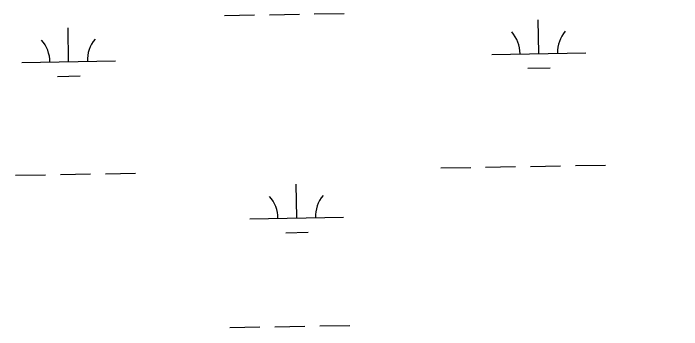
# Model space of a CAD drawing. Extents: x 3892998 to 3931244, y 278583 to 304547.
# Drawn here: x 3905951 to 3906664, y 290340 to 290677 of the extents above; entities that cross this region are included whole.
import ezdxf

# ---------------------------------------------------------------- set-up
doc = ezdxf.new("R2010")
doc.units = 0
doc.layers.add('V-GRID-MAJR', color=7, linetype='Continuous')
doc.layers.add('V-WETL-SWMP', color=7, linetype='Continuous')

msp = doc.modelspace()

# ---------------------------------------------------------------- linework, layer by layer
at = {"layer": 'V-GRID-MAJR'}
msp.add_spline([(3897162.87, 290075.22), (3902475.55, 290165.25), (3907788.21, 290256.05), (3913100.86, 290347.62), (3918413.49, 290439.97), (3923726.11, 290533.09), (3929038.72, 290626.99)], degree=3, dxfattribs=at)
at = {"layer": 'V-WETL-SWMP'}
for p, q in [((3906271.95, 290676.67), (3906303.94, 290677.22)), ((3906175.96, 290675.01), (3906207.96, 290675.56)), ((3906223.96, 290675.84), (3906255.95, 290676.39)), ((3906511.56, 290634.38), (3906510.94, 290670.37)), ((3906009.73, 290625.69), (3906009.1, 290661.69)), ((3906461.57, 290633.51), (3906561.55, 290635.24)), ((3905959.73, 290624.83), (3906059.72, 290626.56)), ((3906499.83, 290618.74), (3906523.83, 290619.16)), ((3905998, 290610.06), (3906021.99, 290610.47)), ((3906454.8, 290513.31), (3906486.8, 290513.86)), ((3906502.8, 290514.14), (3906534.79, 290514.69)), ((3906550.79, 290514.97), (3906582.78, 290515.52)), ((3906000.96, 290505.45), (3906032.96, 290506)), ((3906048.96, 290506.28), (3906080.95, 290506.84)), ((3906406.81, 290512.48), (3906438.81, 290513.03)), ((3905952.97, 290504.62), (3905984.97, 290505.17)), ((3906253.12, 290459.07), (3906252.5, 290495.06)), ((3906203.13, 290458.2), (3906303.11, 290459.93)), ((3906241.39, 290443.43), (3906265.38, 290443.85)), ((3906181.72, 290342.38), (3906213.72, 290342.94)), ((3906229.71, 290343.21), (3906261.71, 290343.77)), ((3906277.71, 290344.04), (3906309.7, 290344.6))]:
    msp.add_line(p, q, dxfattribs=at)
for centre, start, end in [((3906456.32, 290633.9), 0.21988, 41.76354), ((3906566.79, 290635.81), 140.21988, 181.76354), ((3905954.48, 290625.21), 0.21988, 41.76354), ((3906064.95, 290627.12), 140.21988, 181.76354), ((3906197.88, 290458.59), 0.21988, 41.76354), ((3906308.35, 290460.5), 140.21988, 181.76354)]:
    msp.add_arc(centre, 35.25, start, end, dxfattribs=at)

doc.saveas('drawing.dxf')
